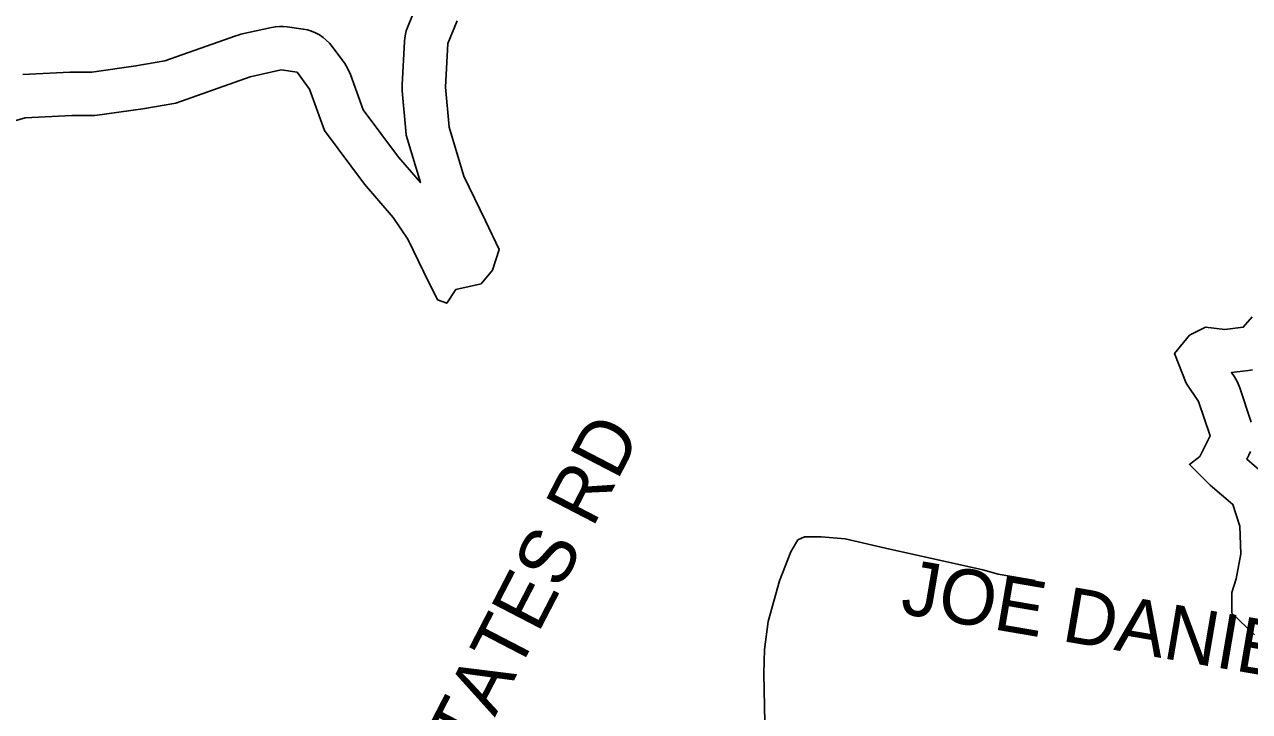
# Model space of a CAD drawing. Extents: x 1950930 to 2061844, y 904556 to 1017002.
# Drawn here: x 1977819 to 1979933, y 1002396 to 1003581 of the extents above; entities that cross this region are included whole.
import ezdxf

# ---------------------------------------------------------------- set-up
doc = ezdxf.new("R2010")
doc.units = 0
for name, color, linetype in [('Exist Hydrographic Buffer Line', 7, 'Continuous'), ('Exist Hydrographic Lake Shore', 7, 'Continuous'), ('Exist Road Non-System Type 51', 7, 'Continuous'), ('Exist Road Non-System Type 51 Label', 7, 'Continuous')]:
    doc.layers.add(name, color=color, linetype=linetype)

msp = doc.modelspace()

# ---------------------------------------------------------------- linework, layer by layer
at = {"layer": 'Exist Hydrographic Buffer Line'}
for points in [[(1977816.6, 1003495), (1977897.4, 1003499), (1977899.2, 1003499.1), (1977901.1, 1003499.1), (1977935.2, 1003499.1), (1978011.6, 1003510), (1978061.5, 1003518.6), (1978183.6, 1003561.9), (1978188, 1003563.2), (1978192.4, 1003564.4), (1978245.6, 1003576.2), (1978252.3, 1003577.4), (1978259, 1003577.9), (1978265.8, 1003577.9), (1978272.5, 1003577.2), (1978300.1, 1003573.3), (1978307.4, 1003571.9), (1978314.6, 1003569.7), (1978321.5, 1003566.9), (1978328.1, 1003563.4), (1978334.3, 1003559.2), (1978340, 1003554.5), (1978345.3, 1003549.2), (1978350, 1003543.4), (1978371.7, 1003513.8), (1978377.4, 1003504.7), (1978381.7, 1003494.9), (1978403.6, 1003434.3), (1978464.4, 1003352.6), (1978502.3, 1003308.6), (1978479.9, 1003382.7), (1978478, 1003390.2), (1978477, 1003397.9), (1978471.1, 1003467), (1978470.8, 1003472.2), (1978470.9, 1003477.3), (1978474.8, 1003552.3), (1978475.4, 1003558.4), (1978476.5, 1003564.5), (1978478, 1003570.4), (1978480.1, 1003576.2), (1978495.9, 1003615.7)], [(1979937.9, 1002985.8), (1979931.3, 1002984.7), (1979901.6, 1002980.9), (1979906.9, 1002973.3), (1979912.2, 1002964.2), (1979916.2, 1002954.5), (1979935.9, 1002895.3)], [(1979934.8, 1002844.9), (1979931.9, 1002838.1), (1979928.4, 1002831.2), (1979952.8, 1002810.4)]]:
    msp.add_lwpolyline(points, dxfattribs=at)
at = {"layer": 'Exist Hydrographic Lake Shore'}
for points in [[(1978606.9, 1003134.1), (1978626.6, 1003157.7), (1978638.5, 1003193.2), (1978614.8, 1003242.6), (1978577.3, 1003319.5), (1978551.7, 1003404.3), (1978545.8, 1003473.4), (1978549.7, 1003548.4), (1978565.5, 1003587.8)], [(1977786.7, 1003410.3), (1977820.2, 1003420.1), (1977901.1, 1003424.1), (1977940.5, 1003424.1), (1978023.3, 1003435.9), (1978080.5, 1003445.8), (1978208.6, 1003491.2), (1978261.9, 1003503), (1978289.5, 1003499.1), (1978311.2, 1003469.5), (1978336.8, 1003398.4), (1978405.8, 1003305.7), (1978455.1, 1003248.5), (1978480.7, 1003211), (1978508.3, 1003153.8), (1978532, 1003106.4), (1978547.8, 1003100.5), (1978563.5, 1003124.2), (1978606.9, 1003134.1)], [(1979937.7, 1003076.8), (1979922, 1003059.1), (1979890.4, 1003055.1), (1979856.9, 1003059.1), (1979829.3, 1003045.3), (1979803.7, 1003013.7), (1979823.4, 1002962.4), (1979845.1, 1002930.8), (1979864.8, 1002871.6), (1979847, 1002836.1), (1979829.3, 1002822.3), (1979864.8, 1002786.8), (1979904.2, 1002753.3), (1979916.1, 1002715.8), (1979918, 1002668.4), (1979910.1, 1002625), (1979902.3, 1002601.3), (1979902.3, 1002565.8), (1979941.7, 1002528.3)]]:
    msp.add_lwpolyline(points, dxfattribs=at)
at = {"layer": 'Exist Road Non-System Type 51'}
for points in [[(1979097.2, 1002349.9), (1979095.8, 1002404.5), (1979094.8, 1002461.6), (1979095.8, 1002502.9), (1979102.2, 1002551.6), (1979122, 1002621.8), (1979141.6, 1002671.5), (1979153.8, 1002692.1)], [(1979153.8, 1002692.1), (1979165, 1002697.7), (1979194.1, 1002697.7), (1979235.2, 1002693.9), (1979304.6, 1002678), (1979472.5, 1002640.7), (1979499.1, 1002632.8), (1979563, 1002622.1)]]:
    msp.add_lwpolyline(points, dxfattribs=at)

# ---------------------------------------------------------------- texts
at = {"layer": 'Exist Road Non-System Type 51 Label'}
for s, rotation, p in [('  PINESBOROUGH ESTATES RD', 62.6137, (1977991, 1001150.7)), ('  JOE DANIEL ESTATE RD', 350.2944, (1979258.9, 1002577.7))]:
    msp.add_text(s, height=95, rotation=rotation, dxfattribs=at).set_placement(p)

doc.saveas('drawing.dxf')
